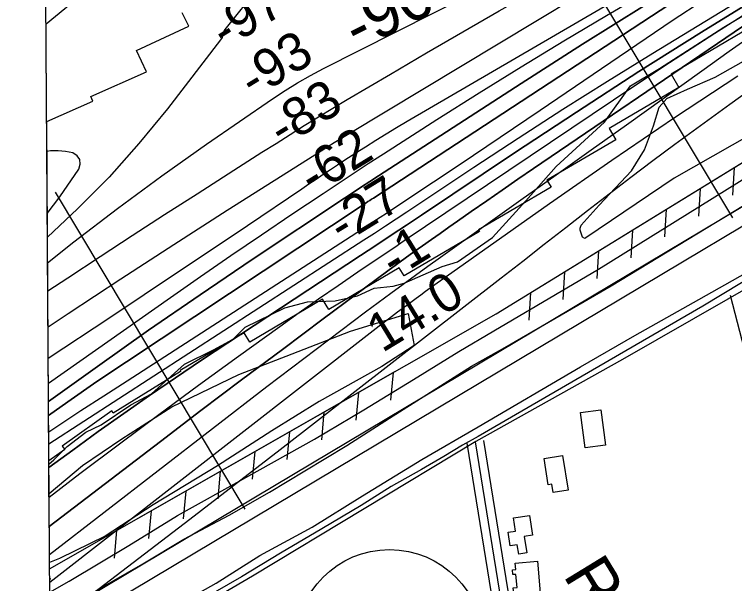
# Model space of a CAD drawing. Extents: x 3508733 to 3546731, y 546897 to 572481.
# Drawn here: x 3512800 to 3514066, y 560789 to 561791 of the extents above; entities that cross this region are included whole.
import ezdxf

# ---------------------------------------------------------------- set-up
doc = ezdxf.new("R2010")
doc.units = 0
for name, color, linetype in [('V-BLDG-OTLN', 7, 'Continuous'), ('V-FLOD-BASE', 7, 'Continuous'), ('V-GRID-FRAM', 7, 'Continuous'), ('V-LEVE-TOET', 7, 'Continuous'), ('V-RIVR-EDGE', 7, 'Continuous'), ('V-RIVR-RANG', 7, 'Continuous'), ('V-RIVR-RANG-IDEN', 7, 'Continuous'), ('V-ROAD-CNTR', 7, 'Continuous'), ('V-ROAD-IDEN', 7, 'Continuous'), ('V-RRAP-FSHR', 7, 'Continuous'), ('V-RRAP-RVMT', 7, 'Continuous'), ('V-SITE-VEGE', 7, 'Continuous'), ('V-SURV-LINE', 7, 'Continuous'), ('V-TOPO-DPTH', 7, 'Continuous'), ('V-TOPO-MAJR', 7, 'Continuous'), ('V-TOPO-MINR', 7, 'Continuous'), ('V-TOPO-MINR-IDEN', 7, 'Continuous'), ('V-TOPO-SHOR', 7, 'Continuous'), ('V-TOPO-WATR', 7, 'Continuous')]:
    doc.layers.add(name, color=color, linetype=linetype)

msp = doc.modelspace()

# ---------------------------------------------------------------- linework, layer by layer
at = {"layer": 'V-BLDG-OTLN'}
for points in [[(3513831.3, 561094.9), (3513839.3, 561032.7), (3513803.4, 561028.1), (3513795.4, 561090.3)], [(3513763.6, 561014.6), (3513773.4, 560953.6), (3513747.2, 560949.4), (3513744.9, 560964.2), (3513738.6, 560963.2), (3513731.2, 561009.5)], [(3513705.5, 560909.1), (3513711, 560874.5), (3513696.3, 560872.2), (3513700.9, 560843.4), (3513686.7, 560841.1), (3513684.1, 560857.6), (3513671.8, 560855.6), (3513668, 560879.5), (3513681.2, 560881.6), (3513677.5, 560904.7)], [(3513719.5, 560828.7), (3513726.4, 560751.8), (3513688.5, 560748.4), (3513686.9, 560765.7), (3513678.7, 560765), (3513677.2, 560781.7), (3513683.8, 560782.3), (3513681.8, 560805.3), (3513676.4, 560804.8), (3513675.6, 560813.6), (3513681.5, 560814.1), (3513680.5, 560825.2)]]:
    msp.add_lwpolyline(points, close=True, dxfattribs=at)
at = {"layer": 'V-FLOD-BASE'}
for points in [[(3513662.1, 561204.5), (3513849, 561313.5), (3514081.8, 561454.7), (3514282.1, 561580.3), (3514329.7, 561606.5), (3514405.6, 561648.8), (3514521.9, 561719.7), (3514623.6, 561779.8), (3514685.3, 561816.7), (3514795.8, 561885.8), (3514938, 561971.5), (3514970.9, 561991.2), (3514986.7, 562000.7), (3515009.7, 562009.1), (3515037.9, 562019.3), (3515101.5, 562046.8), (3515227.4, 562099.4), (3515386.2, 562167.6), (3515543.3, 562235.7), (3515619.1, 562275.7), (3515655, 562293)], [(3512862.4, 560726.4), (3512947.2, 560778.5), (3513025.6, 560823.8), (3513097.8, 560867.4), (3513177.6, 560909.8), (3513248.4, 560950.2), (3513310.4, 560987.7), (3513384.5, 561032), (3513459.6, 561080.2), (3513525, 561121.7), (3513603.7, 561172.1), (3513662.1, 561204.5)]]:
    msp.add_lwpolyline(points, dxfattribs=at)
at = {"layer": 'V-GRID-FRAM'}
msp.add_lwpolyline([(3512800, 570478.9), (3544431.3, 570695.1), (3544563.5, 552512.4), (3512916.4, 552296.1), (3512800, 570478.9)], dxfattribs=at)
at = {"layer": 'V-LEVE-TOET'}
for points in [[(3513642.8, 561234.3), (3513826.8, 561342.7), (3514096.5, 561510.6), (3514311.6, 561641.6), (3514557.8, 561788.7), (3514864.6, 561974.5), (3514934.5, 562015.6), (3514978, 562035.9), (3515088.1, 562076.6), (3515256.8, 562157.2), (3515483.3, 562255.2), (3515628.6, 562328), (3515649.1, 562342.3), (3515657.3, 562346.5), (3515678.6, 562346), (3515707.4, 562351.5), (3515731, 562357.5), (3515757.5, 562367.1), (3515911.6, 562431.1), (3516158.1, 562542.2), (3516377.5, 562635.5), (3516658.1, 562755.1)], [(3513615.3, 561065), (3513795.1, 561170.4), (3513890.9, 561225.8), (3514003.2, 561289), (3514121.9, 561355.8)], [(3512862.1, 560774.2), (3512896, 560793.3), (3513001.2, 560856.2), (3513086.9, 560908.7), (3513207, 560976.1), (3513327.8, 561043.2), (3513414.5, 561095), (3513501.7, 561148.2), (3513581.5, 561197.9), (3513642.8, 561234.3)], [(3512863.1, 560615.1), (3512865.5, 560616.1), (3512923.5, 560645.3), (3512983.4, 560687.5), (3513084, 560749.7), (3513154.7, 560790), (3513231.3, 560838.3), (3513323.8, 560888.6), (3513412, 560943.6), (3513516.6, 561007.5), (3513615.3, 561065)]]:
    msp.add_lwpolyline(points, dxfattribs=at)
at = {"layer": 'V-RIVR-EDGE'}
msp.add_lwpolyline([(3512860.7, 560999.6), (3512869.2, 561006.9), (3512892.7, 561030.3), (3512925.8, 561055.4), (3512952.8, 561068.6), (3513004.5, 561103.9), (3513041.2, 561123), (3513099, 561175.1), (3513150, 561200.7), (3513184.9, 561219.3), (3513206, 561240.2), (3513275.7, 561274.3), (3513315.3, 561285), (3513364, 561286.7), (3513403, 561295.6), (3513432.5, 561309.3), (3513466.1, 561312.8), (3513485.3, 561318.2), (3513552, 561347.4), (3513579.1, 561355.2), (3513640.4, 561398.2), (3513699.4, 561462.9), (3513752.4, 561523.4), (3513837.8, 561601.3), (3513883, 561665.4), (3513934.1, 561695.9), (3514047.1, 561768.8), (3514132.5, 561820.3)], dxfattribs=at)
at = {"layer": 'V-RIVR-RANG'}
for p, q in [((3514063.1, 561432.7), (3513529.5, 562325.4)), ((3513205.7, 560920.1), (3512872, 561478.3))]:
    msp.add_line(p, q, dxfattribs=at)
at = {"layer": 'V-ROAD-CNTR'}
for points in [[(3514239.9, 561396), (3513869, 561183.4), (3513611.4, 561039.1), (3513218.6, 560802.3), (3513038.8, 560696.7)], [(3514058.5, 561296.6), (3514079, 561217.4), (3514102.8, 561127), (3514119.8, 561114.2), (3514127.3, 561103)], [(3513685.7, 560402.7), (3513660, 560631.4), (3513638.7, 560771.5), (3513596, 561036.3)], [(3513700.6, 560404.4), (3513674.9, 560633.4), (3513653.5, 560773.9), (3513610.8, 561038.7)], [(3513715.5, 560406), (3513689.8, 560635.4), (3513668.3, 560776.2), (3513625.6, 561041.1)]]:
    msp.add_lwpolyline(points, dxfattribs=at)
at = {"layer": 'V-ROAD-IDEN'}
msp.add_circle((3513459.5, 560683.9), 165, dxfattribs=at)
msp.add_circle((3513459.5, 560683.9), 165, dxfattribs=at)
at = {"layer": 'V-RRAP-FSHR'}
for p, q in [((3514065.5, 561521.4), (3514062.6, 561472.6)), ((3514005.9, 561484.7), (3514003, 561436)), ((3513946.2, 561448), (3513943.3, 561399.3)), ((3513886.6, 561411.4), (3513883.7, 561362.6)), ((3513827, 561374.7), (3513824.1, 561326)), ((3513767.3, 561338), (3513764.4, 561289.3)), ((3513707.7, 561301.4), (3513704.8, 561252.6)), ((3513465.8, 561160.4), (3513461.4, 561111.8)), ((3513405.1, 561125.7), (3513400.6, 561077)), ((3513344.3, 561090.9), (3513339.8, 561042.3)), ((3513283.5, 561056.2), (3513279.1, 561007.5)), ((3513222.8, 561021.4), (3513218.3, 560972.8)), ((3513162, 560986.7), (3513157.5, 560938)), ((3513101.2, 560951.9), (3513096.8, 560903.3)), ((3513040.5, 560917.2), (3513036, 560868.5)), ((3512979.7, 560882.4), (3512975.2, 560833.8))]:
    msp.add_line(p, q, dxfattribs=at)
for points in [[(3512861.8, 560815), (3513646.8, 561263.9), (3514508.5, 561793.8), (3515097.9, 562097.5), (3515670.4, 562357.8), (3516323, 562639.4), (3516750.7, 562812.2), (3516861, 562862.4), (3516910.1, 562722)], [(3513695.5, 561293.9), (3514392.2, 561722.3)], [(3512944.8, 560862.5), (3513469.1, 561162.3)], [(3512862, 560796.6), (3512864, 560797.9)]]:
    msp.add_lwpolyline(points, dxfattribs=at)
at = {"layer": 'V-RRAP-RVMT'}
for p, q in [((3513106.8, 561770.2), (3513094.8, 561793.7)), ((3513014.8, 561727.2), (3513106.8, 561770.2)), ((3514079.9, 561759.5), (3513954.5, 561685.6)), ((3513032, 561690.1), (3513014.8, 561727.2)), ((3512934.1, 561646.6), (3513032, 561690.1)), ((3513954.5, 561685.6), (3513968.2, 561662.3)), ((3513968.2, 561662.3), (3513845.7, 561590)), ((3512937.8, 561638.4), (3512934.1, 561646.6)), ((3512856.8, 561602.3), (3512937.8, 561638.4)), ((3512860.6, 561004.9), (3512856.8, 561602.3)), ((3513845.7, 561590), (3513857.3, 561570.3)), ((3513857.3, 561570.3), (3513736.4, 561499)), ((3513736.4, 561499), (3513743.5, 561487.1)), ((3513743.5, 561487.1), (3513615.9, 561411.9)), ((3513615.9, 561411.9), (3513617.8, 561408.7)), ((3513617.8, 561408.7), (3513485.1, 561330.6)), ((3513476.8, 561344.7), (3513352.6, 561271.5)), ((3513485.1, 561330.6), (3513476.8, 561344.7)), ((3513342, 561289.5), (3513214, 561214.1)), ((3513352.6, 561271.5), (3513342, 561289.5)), ((3513204.1, 561230.6), (3513091.2, 561164.2)), ((3513214, 561214.1), (3513204.1, 561230.6)), ((3513092.3, 561162.5), (3512973.7, 561089.2)), ((3513091.2, 561164.2), (3513092.3, 561162.5)), ((3512971.2, 561093.4), (3512884.2, 561030.9)), ((3512973.7, 561089.2), (3512971.2, 561093.4)), ((3512888.5, 561025), (3512860.6, 561004.9)), ((3512884.2, 561030.9), (3512888.5, 561025))]:
    msp.add_line(p, q, dxfattribs=at)
at = {"layer": 'V-SITE-VEGE'}
for p, q in [((3513390.8, 561233.7), (3513492.6, 561264.7)), ((3513492.6, 561264.7), (3513503, 561208.3)), ((3513288.6, 561193.5), (3513390.8, 561233.7)), ((3513503, 561208.3), (3513446, 561171.5)), ((3513194.7, 561157.4), (3513288.6, 561193.5)), ((3513446, 561171.5), (3513335.7, 561109.4)), ((3513076.9, 561100.4), (3513194.7, 561157.4)), ((3513335.7, 561109.4), (3513252.9, 561057.9)), ((3512989, 561043.9), (3513076.9, 561100.4)), ((3513252.9, 561057.9), (3513157.1, 560996.1)), ((3512919.7, 560997), (3512989, 561043.9)), ((3512861, 560947.5), (3512919.7, 560997)), ((3513157.1, 560996.1), (3513043.9, 560927.5)), ((3512861.8, 560826.2), (3512861, 560947.5)), ((3513043.9, 560927.5), (3512959.6, 560872.4)), ((3512959.6, 560872.4), (3512879.5, 560833.3)), ((3512879.5, 560833.3), (3512861.8, 560826.2))]:
    msp.add_line(p, q, dxfattribs=at)
msp.add_lwpolyline([(3514096.2, 561580.4), (3513960.1, 561502.8), (3513804.6, 561397.8), (3513802.8, 561396.6), (3513798.7, 561398.9), (3513794.5, 561411.3), (3513794.5, 561414.9), (3513796.8, 561420.2), (3513827.9, 561455.3), (3513884.9, 561515.9), (3513907.8, 561552.7), (3513923.5, 561594.8), (3513933.9, 561627.9), (3513947.4, 561642.8), (3513983.4, 561659.6), (3514032.3, 561680.5), (3514172, 561760)], dxfattribs=at)
at = {"layer": 'V-SURV-LINE'}
for points in [[(3512862.4, 560725.7), (3514962.1, 561980.3)], [(3514977.5, 561954.6), (3512862.6, 560690.9)]]:
    msp.add_lwpolyline(points, dxfattribs=at)
at = {"layer": 'V-TOPO-DPTH'}
for p, q in [((3512859.9, 561109.4), (3512846.2, 563258.9)), ((3512860.7, 560993.2), (3512860.3, 561056.5)), ((3512861.4, 560889.6), (3512860.7, 560993.2))]:
    msp.add_line(p, q, dxfattribs=at)
for points in [[(3514126.9, 561939.6), (3514017, 561873.7), (3513907.6, 561806.9), (3513799, 561738.7), (3513691, 561669.6), (3513440, 561506.7), (3513425.1, 561497), (3513410.2, 561487.3), (3513395.4, 561477.5), (3513380.6, 561467.6), (3513218.1, 561359.4), (3513126.7, 561297.6), (3513035.9, 561235.1), (3512945.9, 561171.4), (3512859.9, 561109.4)], [(3514126.9, 561939.6), (3514017, 561873.7), (3513907.6, 561806.9), (3513799, 561738.7), (3513691, 561669.6), (3513440, 561506.7), (3513425.1, 561497), (3513410.2, 561487.3), (3513395.4, 561477.5), (3513380.6, 561467.6), (3513218.1, 561359.4), (3513126.7, 561297.6), (3513035.9, 561235.1), (3512945.9, 561171.4), (3512859.9, 561109.4)], [(3514106.6, 561908.4), (3514045.5, 561869.8), (3513984.8, 561830.6), (3513431.1, 561467.7), (3513428, 561465.6), (3513424.8, 561463.5), (3513421.6, 561461.4), (3513418.4, 561459.3), (3512997, 561179.6), (3512945.2, 561144.6), (3512893.8, 561108.9), (3512860.1, 561084.7)], [(3512860.1, 561084.7), (3512893.8, 561108.9), (3512945.2, 561144.6), (3512997, 561179.6), (3513418.4, 561459.3), (3513421.6, 561461.4), (3513424.8, 561463.5), (3513428, 561465.6), (3513431.1, 561467.7), (3513984.8, 561830.6), (3514045.5, 561869.8), (3514106.6, 561908.4)], [(3512860.3, 561056.5), (3512876.4, 561067), (3512916.9, 561093.5), (3512957.5, 561119.8), (3512998.1, 561146.1), (3513420.1, 561419.1), (3513431.5, 561426.5), (3513442.9, 561433.9), (3513454.3, 561441.4), (3513465.6, 561448.9), (3513536.9, 561496.3), (3513583.8, 561527.6), (3513630.7, 561559), (3513677.4, 561590.5), (3513724.2, 561622.2), (3513956.8, 561780), (3514012.2, 561817.5), (3514067.7, 561854.9)], [(3512860.3, 561056.5), (3512876.4, 561067), (3512916.9, 561093.5), (3512957.5, 561119.8), (3512998.1, 561146.1), (3513420.1, 561419.1), (3513431.5, 561426.5), (3513442.9, 561433.9), (3513454.3, 561441.4), (3513465.6, 561448.9), (3513536.9, 561496.3), (3513583.8, 561527.6), (3513630.7, 561559), (3513677.4, 561590.5), (3513724.2, 561622.2), (3513956.8, 561780), (3514012.2, 561817.5), (3514067.7, 561854.9)], [(3514119.2, 561828.8), (3514008.2, 561760), (3513897.9, 561690.3), (3513788.3, 561619.2), (3513679.4, 561547.3), (3513516, 561437.9), (3513489.2, 561420), (3513462.3, 561402.2), (3513435.5, 561384.3), (3513408.6, 561366.6), (3513175.1, 561212.7), (3513129.1, 561182.1), (3513083.3, 561151.3), (3513037.7, 561120.1), (3512992.4, 561088.5), (3512947.4, 561056.6), (3512902.6, 561024.2), (3512860.7, 560993.2)], [(3512860.7, 560993.2), (3512902.6, 561024.2), (3512947.4, 561056.6), (3512992.4, 561088.5), (3513037.7, 561120.1), (3513083.3, 561151.3), (3513129.1, 561182.1), (3513175.1, 561212.7), (3513408.6, 561366.6), (3513435.5, 561384.3), (3513462.3, 561402.2), (3513489.2, 561420), (3513516, 561437.9), (3513679.4, 561547.3), (3513788.3, 561619.2), (3513897.9, 561690.3), (3514008.2, 561760), (3514119.2, 561828.8)], [(3514108, 561788.4), (3514050.8, 561750), (3513712.8, 561519.6), (3513685.3, 561500.7), (3513657.8, 561481.9), (3513630.4, 561462.9), (3513603.1, 561443.8), (3513579.3, 561427.3), (3513563.9, 561416.4), (3513548.4, 561405.6), (3513533.1, 561394.7), (3513517.7, 561383.8), (3513502.4, 561372.8), (3513487.1, 561361.7), (3513471.9, 561350.6), (3513456.7, 561339.4), (3513343, 561255), (3513271.1, 561201.4), (3513199.4, 561147.6), (3513127.9, 561093.5), (3513056.6, 561039.1), (3512861.4, 560889.6)], [(3514108, 561788.4), (3514050.8, 561750), (3513712.8, 561519.6), (3513685.3, 561500.7), (3513657.8, 561481.9), (3513630.4, 561462.9), (3513603.1, 561443.8), (3513579.3, 561427.3), (3513563.9, 561416.4), (3513548.4, 561405.6), (3513533.1, 561394.7), (3513517.7, 561383.8), (3513502.4, 561372.8), (3513487.1, 561361.7), (3513471.9, 561350.6), (3513456.7, 561339.4), (3513343, 561255), (3513271.1, 561201.4), (3513199.4, 561147.6), (3513127.9, 561093.5), (3513056.6, 561039.1), (3512861.4, 560889.6)], [(3512862, 560791.4), (3513425.4, 561230.2), (3513441.5, 561242.6), (3513457.6, 561255), (3513473.8, 561267.2), (3513490.1, 561279.4), (3513506.4, 561291.6), (3513514.6, 561297.6), (3513522.7, 561303.6), (3513530.9, 561309.5), (3513539.1, 561315.4), (3513740.7, 561457.9), (3513850.3, 561534.3), (3513960.6, 561609.5), (3514071.9, 561683.1)]]:
    msp.add_lwpolyline(points, dxfattribs=at)
at = {"layer": 'V-TOPO-MAJR'}
for points in [[(3512855.7, 561774.6), (3512888.6, 561801.6), (3512932.5, 561837.2), (3512976.8, 561872.2), (3513021.5, 561906.9), (3513104.6, 561970.7), (3513107.9, 561973.1), (3513111.3, 561975.5), (3513114.8, 561977.6), (3513118.3, 561979.7), (3513193, 562020.2), (3513213.8, 562030.8), (3513235, 562040.8), (3513256.6, 562049.8), (3513278.5, 562058.1), (3513300.7, 562065.6), (3513322.9, 562072.9), (3513345.4, 562079.7), (3513367.9, 562086.3), (3513559.7, 562140.1), (3513578.8, 562144.3), (3513598, 562146.8)], [(3513598, 562146.8), (3513617.4, 562147), (3513636.8, 562145.6), (3513645.2, 562140.3), (3513649.8, 562134), (3513648.6, 562126.3), (3513643.6, 562117.7), (3513225.5, 561825.3), (3513218, 561819.6), (3513210.8, 561813.4), (3513204.2, 561806.7), (3513198, 561799.5), (3513170, 561764.4), (3513167.5, 561760.2), (3513166.3, 561755.4), (3513165.1, 561750.6), (3513162.6, 561746.3), (3513068.9, 561624.9), (3513018.9, 561563.8), (3512966.6, 561504.6), (3512911.2, 561448.5), (3512858.1, 561398.6)], [(3512859.7, 561141.8), (3513074.2, 561292.6), (3513127.4, 561329.7), (3513180.6, 561366.5), (3513234.2, 561402.9), (3513287.9, 561439.2), (3513342.8, 561475.9), (3513369.2, 561493.5), (3513395.7, 561511), (3513422.3, 561528.3), (3513449, 561545.5), (3513542.9, 561605.8), (3513616.9, 561652.7), (3513691.2, 561699), (3513766, 561744.3), (3513841.2, 561789.1), (3514299.3, 562058.1)]]:
    msp.add_lwpolyline(points, dxfattribs=at)
at = {"layer": 'V-TOPO-MINR'}
for points in [[(3512858.4, 561353.7), (3512904.7, 561390.7), (3512981.1, 561449.6), (3513059, 561506.7), (3513137.9, 561562.5), (3513254, 561642.5), (3513275.8, 561656.9), (3513297.9, 561670.6), (3513320.6, 561683.5), (3513343.6, 561695.7), (3513600.2, 561825.9), (3513715.1, 561885), (3513829.7, 561944.7), (3513943.6, 562005.6), (3514057.2, 562067.2), (3514258.8, 562177.9)], [(3512858.7, 561304.3), (3512893.8, 561327.5), (3512950.5, 561364.7), (3513007.2, 561401.7), (3513064.1, 561438.5), (3513121.1, 561475.2), (3513185.8, 561516.7), (3513210.5, 561532.5), (3513235.2, 561548.3), (3513260, 561564), (3513284.8, 561579.8), (3513309.6, 561595.3), (3513334.6, 561610.8), (3513359.7, 561625.9), (3513384.9, 561641), (3513461.2, 561685.9), (3513524.8, 561723.1), (3513588.4, 561760.2), (3513652.2, 561797), (3513716.1, 561833.5), (3514246.8, 562135.7)], [(3512859.5, 561185.7), (3512967.6, 561257.5), (3513028.2, 561297.8), (3513088.8, 561338.3), (3513149.2, 561378.9), (3513209.6, 561419.6), (3513305.1, 561484), (3513317.7, 561492.6), (3513330.3, 561501.1), (3513343, 561509.6), (3513355.6, 561518.1), (3513368.3, 561526.5), (3513381.1, 561534.9), (3513393.9, 561543.2), (3513406.7, 561551.4), (3513417.2, 561558.1), (3513435.4, 561569.5), (3513453.7, 561580.8), (3513472.1, 561591.9), (3513490.6, 561602.8), (3514280.3, 562063.7)], [(3512859.1, 561240.8), (3512894.3, 561264.4), (3512987.2, 561325.7), (3513080.6, 561386.2), (3513174.3, 561446.3), (3513339.3, 561551), (3513350.8, 561558.2), (3513362.4, 561565.4), (3513374, 561572.5), (3513385.6, 561579.6), (3514120, 562022.6)], [(3512860.4, 561035.3), (3513414.4, 561393.9), (3513433.4, 561406.2), (3513452.3, 561418.6), (3513471.2, 561431), (3513490, 561443.5), (3513607.8, 561522), (3513685.8, 561573.3), (3513764.2, 561624), (3513843.1, 561673.7), (3513922.5, 561722.9), (3514331.4, 561973)], [(3512859.9, 561109.4), (3512945.9, 561171.4), (3513035.9, 561235.1), (3513126.7, 561297.6), (3513218.1, 561359.4), (3513380.6, 561467.6), (3513395.4, 561477.5), (3513410.2, 561487.3), (3513425.1, 561497), (3513440, 561506.7), (3513691, 561669.6), (3513799, 561738.7), (3513907.6, 561806.9), (3514017, 561873.7), (3514126.9, 561939.6)], [(3512860.1, 561084.7), (3512893.8, 561108.9), (3512945.2, 561144.6), (3512997, 561179.6), (3513418.4, 561459.3), (3513421.6, 561461.4), (3513424.8, 561463.5), (3513428, 561465.6), (3513431.1, 561467.7), (3513984.8, 561830.6), (3514045.5, 561869.8), (3514106.6, 561908.4)], [(3512860.3, 561056.5), (3512876.4, 561067), (3512916.9, 561093.5), (3512957.5, 561119.8), (3512998.1, 561146.1), (3513420.1, 561419.1), (3513431.5, 561426.5), (3513442.9, 561433.9), (3513454.3, 561441.4), (3513465.6, 561448.9), (3513536.9, 561496.3), (3513583.8, 561527.6), (3513630.7, 561559), (3513677.4, 561590.5), (3513724.2, 561622.2), (3513956.8, 561780), (3514012.2, 561817.5), (3514067.7, 561854.9)], [(3512860.7, 560993.2), (3512902.6, 561024.2), (3512947.4, 561056.6), (3512992.4, 561088.5), (3513037.7, 561120.1), (3513083.3, 561151.3), (3513129.1, 561182.1), (3513175.1, 561212.7), (3513408.6, 561366.6), (3513435.5, 561384.3), (3513462.3, 561402.2), (3513489.2, 561420), (3513516, 561437.9), (3513679.4, 561547.3), (3513788.3, 561619.2), (3513897.9, 561690.3), (3514008.2, 561760), (3514119.2, 561828.8)], [(3512861, 560941.1), (3512915.3, 560982.6), (3512984.5, 561034.9), (3513053.9, 561086.9), (3513123.7, 561138.3), (3513193.8, 561189.3), (3513266.6, 561241.8), (3513300.6, 561266.2), (3513334.8, 561290.3), (3513369.2, 561314.1), (3513403.8, 561337.7), (3513460.8, 561376.1), (3513467, 561380.3), (3513473.2, 561384.5), (3513479.4, 561388.7), (3513485.5, 561392.8), (3513853.4, 561640.8), (3513942.1, 561699.7), (3514031.4, 561757.9), (3514121.5, 561814.9)], [(3512861.7, 560840.4), (3513244, 561135.8), (3513287.2, 561169), (3513330.5, 561202), (3513374, 561234.8), (3513417.6, 561267.5), (3513461.7, 561300.3), (3513483.4, 561316.3), (3513505.2, 561332.2), (3513527.1, 561348), (3513549, 561363.7), (3513628.8, 561420.5), (3513690.7, 561464.5), (3513752.5, 561508.6), (3513814.3, 561552.7), (3513876.1, 561596.9), (3514008.7, 561691.9), (3514056.9, 561726.3), (3514105.2, 561760.5)], [(3512862, 560791.4), (3513425.4, 561230.2), (3513441.5, 561242.6), (3513457.6, 561255), (3513473.8, 561267.2), (3513490.1, 561279.4), (3513506.4, 561291.6), (3513514.6, 561297.6), (3513522.7, 561303.6), (3513530.9, 561309.5), (3513539.1, 561315.4), (3513740.7, 561457.9), (3513850.3, 561534.3), (3513960.6, 561609.5), (3514071.9, 561683.1)], [(3512862.5, 560715.5), (3512949.3, 560780.6), (3513108.7, 560902.3), (3513267.4, 561024.9), (3513655.7, 561327.1), (3513693.7, 561356.7), (3513731.7, 561386.4), (3513769.7, 561416.1), (3513807.7, 561445.8), (3513845.8, 561475.3), (3513884.1, 561504.6), (3513922.7, 561533.6), (3513961.4, 561562.3), (3514057.8, 561633.2), (3514120.4, 561678.2)], [(3512857.8, 561440.5), (3512879.7, 561469.9), (3512913.1, 561518.5), (3512915.6, 561527.6), (3512915.2, 561535.6), (3512910.3, 561542), (3512902.5, 561547.2), (3512889.6, 561549.7), (3512876.7, 561551), (3512863.7, 561550.6), (3512857.1, 561549.7)]]:
    msp.add_lwpolyline(points, dxfattribs=at)
at = {"layer": 'V-TOPO-SHOR'}
for points in [[(3517567, 562963.6), (3517338, 562872.1), (3517029.6, 562753.4), (3516737.8, 562634.9), (3516192.8, 562406.3), (3515625.9, 562156.2), (3515170.9, 561961.3), (3515047.8, 561911.9), (3515022.9, 561899.9), (3514850.3, 561797.5), (3514483.3, 561563.4), (3514010.3, 561277.7), (3513615.4, 561047.9)], [(3513615.4, 561047.9), (3513588, 561032.8), (3513555.1, 561012.8), (3513516, 560990.2), (3513462.4, 560960), (3513409.9, 560926.4), (3513340.5, 560885.5), (3513268.1, 560842.5), (3513199.4, 560801.1), (3513133.3, 560762.7), (3513070.1, 560724.6), (3513010.6, 560691), (3512949.8, 560651.3), (3512915.3, 560628.3), (3512863.3, 560592.5)]]:
    msp.add_lwpolyline(points, dxfattribs=at)
at = {"layer": 'V-TOPO-WATR'}
msp.add_lwpolyline([(3512861.4, 560889.6), (3513056.6, 561039.1), (3513127.9, 561093.5), (3513199.4, 561147.6), (3513271.1, 561201.4), (3513343, 561255), (3513456.7, 561339.4), (3513471.9, 561350.6), (3513487.1, 561361.7), (3513502.4, 561372.8), (3513517.7, 561383.8), (3513533.1, 561394.7), (3513548.4, 561405.6), (3513563.9, 561416.4), (3513579.3, 561427.3), (3513603.1, 561443.8), (3513630.4, 561462.9), (3513657.8, 561481.9), (3513685.3, 561500.7), (3513712.8, 561519.6), (3514050.8, 561750), (3514108, 561788.4)], dxfattribs=at)

# ---------------------------------------------------------------- texts
at = {"layer": 'V-RIVR-RANG'}
for s, rotation, p in [('-97', 31.6248, (3513170.5, 561728.4)), ('-93', 31.6248, (3513220.2, 561641.6)), ('-83', 31.6248, (3513271.5, 561555.8)), ('-62', 31.6248, (3513325.1, 561471.3)), ('-27', 31.6248, (3513376.7, 561385.6)), ('-1', 31.6248, (3513468.4, 561324.7)), ('14.0', 31.3383, (3513446.7, 561194.6))]:
    msp.add_text(s, height=67, rotation=rotation, dxfattribs=at).set_placement(p)
at = {"layer": 'V-RIVR-RANG-IDEN'}
msp.add_text('R-140.5', height=83, rotation=301.4831, dxfattribs=at).set_placement((3513763.7, 560803.8))
at = {"layer": 'V-TOPO-MINR-IDEN'}
msp.add_text('-90', height=83, rotation=26.9042, dxfattribs=at).set_placement((3513403.4, 561726.1))

doc.saveas('drawing.dxf')
